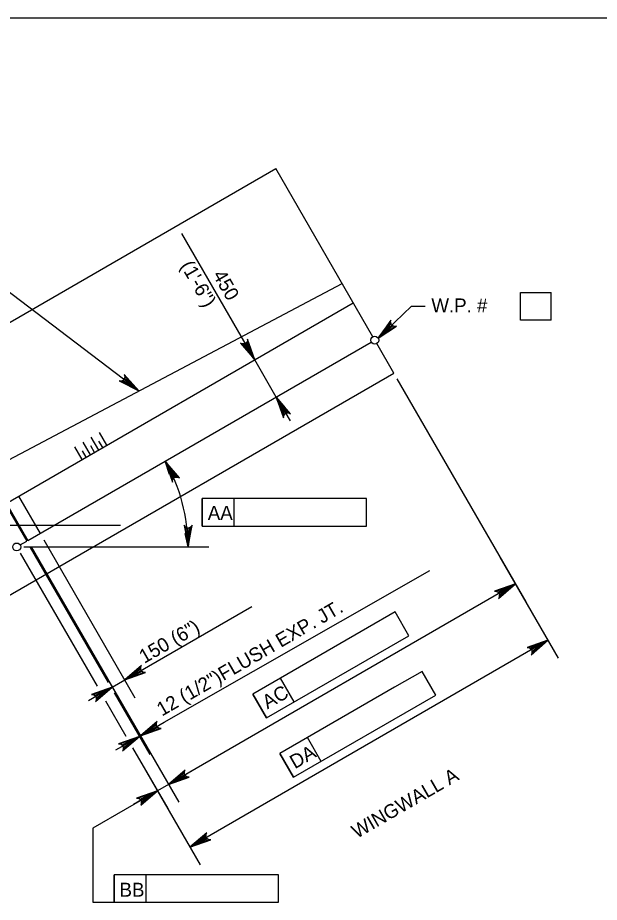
# Model space of a CAD drawing. Extents: x 634540 to 640306, y 296059 to 300275.
# Drawn here: x 638829.8 to 638954.8, y 297042.4 to 297232.5 of the extents above; entities that cross this region are included whole.
import ezdxf

# ---------------------------------------------------------------- set-up
doc = ezdxf.new("R2010")
doc.units = 0
for name, color, linetype in [('10', 7, 'Continuous'), ('2', 7, 'Continuous'), ('3', 7, 'Continuous')]:
    doc.layers.add(name, color=color, linetype=linetype)

msp = doc.modelspace()

# ---------------------------------------------------------------- linework, layer by layer
at = {"layer": '10'}
for p, q in [((638803.08, 297152.58), (638885.25, 297200.02)), ((638906.1, 297163.91), (638885.25, 297200.02)), ((638823.29, 297135.09), (638899.51, 297175.33)), ((638827.33, 297128.1), (638901.91, 297171.16)), ((638831.94, 297120.11), (638905.79, 297162.75)), ((638910.63, 297156.07), (638906.95, 297162.43)), ((638827.33, 297107.98), (638910.63, 297156.07)), ((638823.29, 297135.09), (638831.94, 297120.11)), ((638823.58, 297134.07), (638831.72, 297119.98)), ((638829.99, 297129.64), (638834.6, 297121.65)), ((638851.86, 297123.36), (638586.65, 297123.36)), ((638830.31, 297119.17), (638831.72, 297119.98))]:
    msp.add_line(p, q, dxfattribs=at)
at = {"layer": '2'}
for p, q in [((638475.46, 297232.46), (639261.46, 297232.46)), ((638847.19, 297139.57), (638845.61, 297142.3)), ((638848.96, 297140.59), (638847.38, 297143.33)), ((638843.64, 297137.52), (638842.06, 297140.25)), ((638845.41, 297138.54), (638843.83, 297141.28)), ((638846.3, 297139.06), (638845.49, 297140.46)), ((638848.07, 297140.08), (638847.26, 297141.48)), ((638844.52, 297138.03), (638843.71, 297139.43))]:
    msp.add_line(p, q, dxfattribs=at)
at = {"layer": '3'}
for p, q in [((638880.76, 297158.95), (638865.07, 297186.09)), ((638855.85, 297152.28), (638827.1, 297174.13)), ((638937.87, 297167.48), (638937.87, 297173.39)), ((638937.87, 297173.39), (638944.46, 297173.39)), ((638944.46, 297167.48), (638944.46, 297173.39)), ((638907.24, 297163.62), (638914.41, 297170.48)), ((638914.41, 297170.48), (638917.36, 297170.48)), ((638944.46, 297167.48), (638937.87, 297167.48)), ((638885.37, 297150.96), (638880.75, 297158.95)), ((638911.31, 297154.88), (638938.99, 297106.95)), ((638885.37, 297150.96), (638888.32, 297145.84)), ((638869.44, 297129.12), (638869.44, 297123.22)), ((638897.9, 297129.12), (638869.44, 297129.12)), ((638876.29, 297129.12), (638869.44, 297129.12)), ((638869.44, 297123.22), (638869.44, 297129.12)), ((638876.29, 297123.22), (638876.29, 297129.12)), ((638904.75, 297129.12), (638897.9, 297129.12)), ((638904.75, 297123.22), (638904.75, 297129.12)), ((638869.44, 297123.22), (638904.75, 297123.22)), ((638835.37, 297120.31), (638854.99, 297086.34)), ((638830.35, 297117.41), (638846.87, 297088.8)), ((638831.11, 297118.74), (638870.84, 297118.74)), ((638832.49, 297118.65), (638849.25, 297089.61)), ((638832.71, 297118.78), (638864.4, 297063.89)), ((638832.71, 297118.78), (638858.38, 297074.31)), ((638832.71, 297118.78), (638852.33, 297084.8)), ((638933.45, 297116.54), (638945.97, 297094.85)), ((638861.28, 297081.1), (638918.35, 297113.68)), ((638936.77, 297110.79), (638862.18, 297067.72)), ((638857.89, 297093.12), (638880.1, 297105.95)), ((638910.9, 297104.79), (638904.97, 297101.37)), ((638913.85, 297099.68), (638910.9, 297104.79)), ((638904.97, 297101.37), (638880.32, 297087.14)), ((638943.76, 297098.69), (638866.8, 297054.26)), ((638883.28, 297082.03), (638913.85, 297099.68)), ((638855.33, 297091.65), (638857.89, 297093.12)), ((638916.7, 297092.01), (638910.77, 297088.59)), ((638919.65, 297086.9), (638916.7, 297092.01)), ((638850.11, 297088.63), (638852.78, 297090.17)), ((638886.25, 297090.56), (638880.32, 297087.14)), ((638889.21, 297085.45), (638886.25, 297090.56)), ((638847.55, 297087.16), (638845, 297085.68)), ((638850.52, 297087.41), (638858.16, 297074.18)), ((638880.32, 297087.14), (638883.28, 297082.03)), ((638883.28, 297082.03), (638880.32, 297087.14)), ((638910.77, 297088.59), (638886.13, 297074.36)), ((638848.65, 297085.7), (638853.05, 297078.08)), ((638889.08, 297069.25), (638919.65, 297086.9)), ((638858.72, 297079.62), (638861.28, 297081.1)), ((638855.94, 297078.02), (638856.16, 297078.15)), ((638892.06, 297077.78), (638886.13, 297074.36)), ((638895.01, 297072.67), (638892.06, 297077.78)), ((638853.39, 297076.54), (638850.83, 297075.07)), ((638854.49, 297075.59), (638862.04, 297062.52)), ((638886.13, 297074.36), (638889.08, 297069.25)), ((638889.08, 297069.25), (638886.13, 297074.36)), ((638856.5, 297072.12), (638869.02, 297050.42)), ((638864.74, 297069.2), (638867.3, 297070.68)), ((638859.82, 297066.36), (638845.95, 297058.35)), ((638862.18, 297067.72), (638859.82, 297066.36)), ((638857.26, 297064.88), (638854.71, 297063.4)), ((638845.95, 297058.35), (638845.95, 297042.4)), ((638850.55, 297048.3), (638850.55, 297042.4)), ((638879.01, 297048.3), (638850.55, 297048.3)), ((638857.4, 297048.3), (638850.55, 297048.3)), ((638850.55, 297042.4), (638850.55, 297048.3)), ((638857.4, 297042.4), (638857.4, 297048.3)), ((638885.86, 297048.3), (638879.01, 297048.3)), ((638885.86, 297042.4), (638885.86, 297048.3)), ((638845.95, 297042.4), (638850.55, 297042.4)), ((638850.55, 297042.4), (638885.86, 297042.4))]:
    msp.add_line(p, q, dxfattribs=at)
for points in [[(638907.24, 297163.62), (638911.22, 297166.21), (638910.78, 297166.14), (638910.43, 297166.24), (638910.18, 297166.43), (638910, 297166.69), (638909.92, 297167.05), (638910.01, 297167.48), (638907.24, 297163.62), (638909.92, 297167.05), (638910, 297166.69), (638907.24, 297163.62), (638910.18, 297166.43), (638910.43, 297166.24), (638907.24, 297163.62), (638910.78, 297166.14)], [(638880.76, 297158.95), (638879.18, 297163.42), (638879.15, 297162.99), (638878.97, 297162.67), (638878.72, 297162.46), (638878.42, 297162.36), (638878.06, 297162.36), (638877.67, 297162.55), (638880.76, 297158.95), (638878.06, 297162.36), (638878.42, 297162.36), (638880.76, 297158.95), (638878.72, 297162.46), (638878.97, 297162.67), (638880.76, 297158.95), (638879.15, 297162.99)], [(638855.85, 297152.28), (638852.67, 297155.79), (638852.81, 297155.38), (638852.76, 297155.02), (638852.62, 297154.74), (638852.39, 297154.52), (638852.05, 297154.38), (638851.61, 297154.4), (638855.85, 297152.28), (638852.05, 297154.38), (638852.39, 297154.52), (638855.85, 297152.28), (638852.62, 297154.74), (638852.76, 297155.02), (638855.85, 297152.28), (638852.81, 297155.38)], [(638885.37, 297150.96), (638886.94, 297146.48), (638886.98, 297146.92), (638887.16, 297147.24), (638887.4, 297147.44), (638887.7, 297147.55), (638888.06, 297147.54), (638888.46, 297147.36), (638885.37, 297150.96), (638888.06, 297147.54), (638887.7, 297147.55), (638885.37, 297150.96), (638887.4, 297147.44), (638887.16, 297147.24), (638885.37, 297150.96), (638886.98, 297146.92)], [(638861.48, 297137.16), (638863.05, 297132.69), (638863.09, 297133.13), (638863.27, 297133.44), (638863.51, 297133.64), (638863.81, 297133.76), (638864.17, 297133.75), (638864.57, 297133.56), (638861.48, 297137.16), (638864.17, 297133.75), (638863.81, 297133.76), (638861.48, 297137.16), (638863.51, 297133.64), (638863.27, 297133.44), (638861.48, 297137.16), (638863.09, 297133.13)], [(638866.41, 297118.74), (638867.29, 297123.4), (638867.04, 297123.04), (638866.73, 297122.86), (638866.41, 297122.81), (638866.1, 297122.86), (638865.79, 297123.04), (638865.54, 297123.4), (638866.41, 297118.74), (638865.79, 297123.04), (638866.1, 297122.86), (638866.41, 297118.74), (638866.41, 297122.81), (638866.73, 297122.86), (638866.41, 297118.74), (638867.04, 297123.04)], [(638936.77, 297110.79), (638932.3, 297109.21), (638932.73, 297109.18), (638933.05, 297109), (638933.25, 297108.75), (638933.36, 297108.46), (638933.36, 297108.09), (638933.17, 297107.7), (638936.77, 297110.79), (638933.36, 297108.09), (638933.36, 297108.46), (638936.77, 297110.79), (638933.25, 297108.75), (638933.05, 297109), (638936.77, 297110.79), (638932.73, 297109.18)], [(638943.76, 297098.69), (638939.28, 297097.11), (638939.72, 297097.08), (638940.04, 297096.9), (638940.24, 297096.66), (638940.35, 297096.36), (638940.34, 297096), (638940.16, 297095.6), (638943.76, 297098.69), (638940.34, 297096), (638940.35, 297096.36), (638943.76, 297098.69), (638940.24, 297096.66), (638940.04, 297096.9), (638943.76, 297098.69), (638939.72, 297097.08)], [(638852.78, 297090.17), (638857.25, 297091.75), (638856.81, 297091.78), (638856.5, 297091.96), (638856.29, 297092.2), (638856.18, 297092.5), (638856.19, 297092.86), (638856.38, 297093.26), (638852.78, 297090.17), (638856.19, 297092.86), (638856.18, 297092.5), (638852.78, 297090.17), (638856.29, 297092.2), (638856.5, 297091.96), (638852.78, 297090.17), (638856.81, 297091.78)], [(638850.11, 297088.63), (638845.64, 297087.06), (638846.07, 297087.03), (638846.39, 297086.85), (638846.59, 297086.6), (638846.7, 297086.31), (638846.7, 297085.94), (638846.51, 297085.55), (638850.11, 297088.63), (638846.7, 297085.94), (638846.7, 297086.31), (638850.11, 297088.63), (638846.59, 297086.6), (638846.39, 297086.85), (638850.11, 297088.63), (638846.07, 297087.03)], [(638856.16, 297078.15), (638860.64, 297079.72), (638860.2, 297079.76), (638859.89, 297079.94), (638859.68, 297080.18), (638859.57, 297080.48), (638859.58, 297080.84), (638859.76, 297081.24), (638856.16, 297078.15), (638859.58, 297080.84), (638859.57, 297080.48), (638856.16, 297078.15), (638859.68, 297080.18), (638859.89, 297079.94), (638856.16, 297078.15), (638860.2, 297079.76)], [(638855.94, 297078.02), (638851.47, 297076.45), (638851.9, 297076.41), (638852.22, 297076.23), (638852.42, 297075.99), (638852.53, 297075.69), (638852.53, 297075.33), (638852.34, 297074.93), (638855.94, 297078.02), (638852.53, 297075.33), (638852.53, 297075.69), (638855.94, 297078.02), (638852.42, 297075.99), (638852.22, 297076.23), (638855.94, 297078.02), (638851.9, 297076.41)], [(638862.18, 297067.72), (638866.66, 297069.29), (638866.22, 297069.33), (638865.9, 297069.51), (638865.7, 297069.75), (638865.59, 297070.05), (638865.6, 297070.41), (638865.78, 297070.81), (638862.18, 297067.72), (638865.6, 297070.41), (638865.59, 297070.05), (638862.18, 297067.72), (638865.7, 297069.75), (638865.9, 297069.51), (638862.18, 297067.72), (638866.22, 297069.33)], [(638859.82, 297066.36), (638855.35, 297064.78), (638855.78, 297064.75), (638856.1, 297064.57), (638856.3, 297064.33), (638856.41, 297064.03), (638856.41, 297063.66), (638856.22, 297063.27), (638859.82, 297066.36), (638856.41, 297063.66), (638856.41, 297064.03), (638859.82, 297066.36), (638856.3, 297064.33), (638856.1, 297064.57), (638859.82, 297066.36), (638855.78, 297064.75)], [(638866.8, 297054.26), (638871.28, 297055.83), (638870.84, 297055.87), (638870.53, 297056.05), (638870.32, 297056.29), (638870.21, 297056.59), (638870.22, 297056.95), (638870.41, 297057.35), (638866.8, 297054.26), (638870.22, 297056.95), (638870.21, 297056.59), (638866.8, 297054.26), (638870.32, 297056.29), (638870.53, 297056.05), (638866.8, 297054.26), (638870.84, 297055.87)]]:
    msp.add_lwpolyline(points, dxfattribs=at)
for points in [[(638909.04, 297166.02), (638909.72, 297165.31), (638907.25, 297163.62)], [(638879.7, 297161.75), (638878.85, 297161.26), (638880.75, 297158.95)], [(638852.95, 297153.85), (638853.56, 297154.65), (638855.65, 297152.44)], [(638887.27, 297148.64), (638886.42, 297148.15), (638885.37, 297150.96)], [(638863.29, 297134.78), (638862.42, 297134.32), (638861.48, 297137.16)], [(638865.8, 297121.67), (638866.79, 297121.71), (638866.41, 297118.74)], [(638933.97, 297109.74), (638934.46, 297108.88), (638936.77, 297110.79)], [(638940.95, 297097.64), (638941.44, 297096.78), (638943.76, 297098.69)], [(638855.09, 297092.07), (638855.58, 297091.22), (638852.78, 297090.17)], [(638847.31, 297087.58), (638847.8, 297086.73), (638850.11, 297088.63)], [(638858.48, 297080.05), (638858.97, 297079.2), (638856.16, 297078.15)], [(638853.14, 297076.97), (638853.63, 297076.12), (638855.94, 297078.02)], [(638864.49, 297069.63), (638864.99, 297068.77), (638862.18, 297067.72)], [(638857.02, 297065.31), (638857.51, 297064.45), (638859.82, 297066.36)], [(638869.12, 297056.16), (638869.61, 297055.31), (638866.8, 297054.26)]]:
    msp.add_lwpolyline(points, close=True, dxfattribs=at)
for centre in [(638906.53, 297163.17), (638829.58, 297118.74)]:
    msp.add_circle(centre, 0.85, dxfattribs=at)
for start, end in [(360, 30.0012), (4.5939, 5.05)]:
    msp.add_arc((638829.58, 297118.74), 36.84, start, end, dxfattribs=at)

# ---------------------------------------------------------------- texts
for s, height, rotation, p in [('(1\'-6")', 3, 299.9871, (638864.69, 297179.19)), ('450', 3, 299.9871, (638871.62, 297177.18)), ('12 (1/2")FLUSH EXP. JT.', 3.0001, 30.0203, (638860.78, 297082.28)), ('150 (6")', 3, 30.0203, (638856.99, 297093.61)), ('AC', 3, 30, (638883.47, 297083.83)), ('DA', 3, 29.9995, (638889.37, 297070.97)), ('WINGWALL A', 3, 29.9995, (638902.68, 297056.02))]:
    msp.add_text(s, height=height, rotation=rotation, dxfattribs=at).set_placement(p)
for s, p in [('W.P. # ', (638918.71, 297169.13)), ('AA', (638870.65, 297124.56)), ('BB', (638851.68, 297043.6))]:
    msp.add_text(s, height=3, dxfattribs=at).set_placement(p)

doc.saveas('drawing.dxf')
